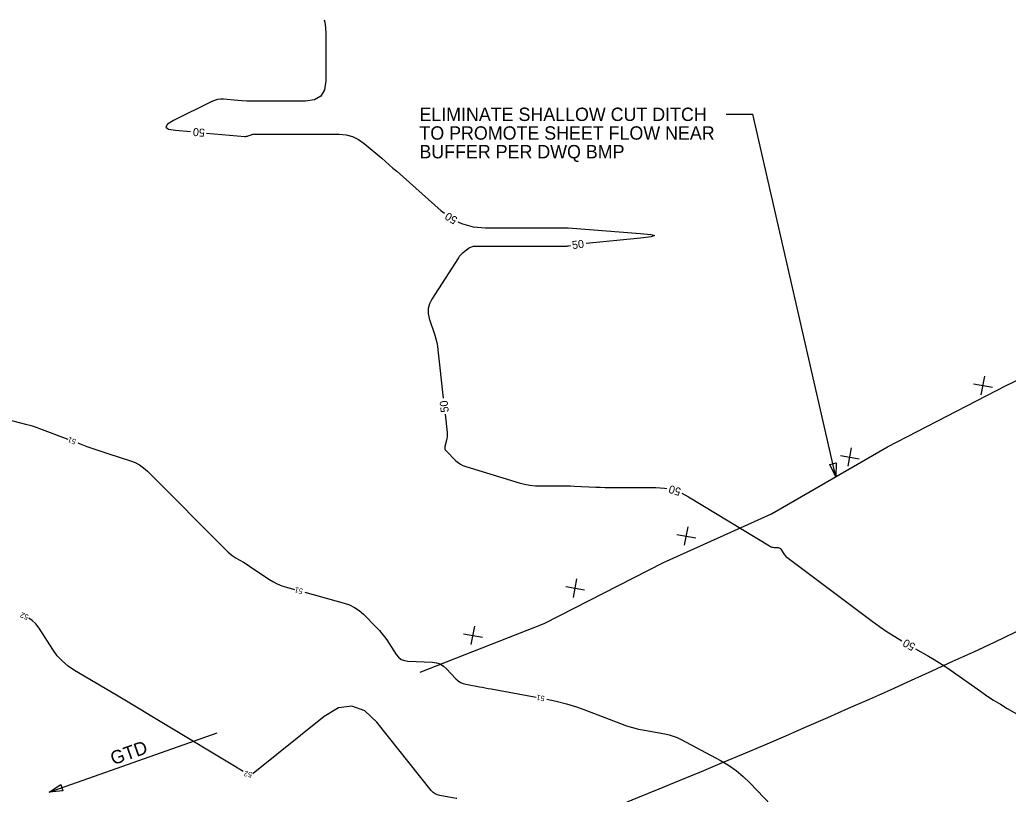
# Model space of a CAD drawing. Extents: x 2384780 to 2405861, y 547869 to 573706.
# Drawn here: x 2391194.9 to 2391565.6, y 552790.7 to 553080.8 of the extents above; entities that cross this region are included whole.
import ezdxf

# ---------------------------------------------------------------- set-up
doc = ezdxf.new("R2010")
doc.units = 0
for name, color, linetype in [('Breaklines', 7, 'Continuous'), ('Old_Level_5', 7, 'Continuous'), ('Old_Level_60', 7, 'Continuous'), ('Old_Level_61', 7, 'Continuous'), ('Old_Level_63', 7, 'Continuous'), ('Sheet Plan CELL', 7, 'Continuous')]:
    doc.layers.add(name, color=color, linetype=linetype)

# ---------------------------------------------------------------- blocks, each defined once
blk = doc.blocks.new('SPOT')
at = {"layer": 'Breaklines'}
for p, q in [((-5.48625, 4.61225), (5.48625, -4.61175)), ((-4.608, -5.326), (4.609, 5.325))]:
    blk.add_line(p, q, dxfattribs=at)

msp = doc.modelspace()

# ---------------------------------------------------------------- linework, layer by layer
at = {"layer": 'Old_Level_5'}
msp.add_arc((2390350.00532, 555442.22291), 2863, 287.79675278, 298.78936111, dxfattribs=at)
at = {"layer": 'Old_Level_60'}
for points in [[(2391191.81325, 552930.71375), (2391197.506, 552929.2345), (2391198.72075, 552928.90125), (2391199.925, 552928.53575), (2391201.11925, 552928.138), (2391202.303, 552927.708), (2391212.96375, 552923.67175)], [(2391216.70475, 552922.2555), (2391217.5345, 552921.9415), (2391220.1035, 552920.98775), (2391222.684, 552920.0675), (2391225.27625, 552919.1805), (2391227.88025, 552918.32725), (2391236.40575, 552915.59375), (2391238.17375, 552914.9115), (2391239.82375, 552914.03625), (2391241.356, 552912.968), (2391242.77025, 552911.70675), (2391273.064, 552881.3565), (2391273.761, 552880.70475), (2391274.49825, 552880.106), (2391275.27525, 552879.56025), (2391276.09275, 552879.0675), (2391278.82775, 552877.5445), (2391279.41, 552877.212), (2391279.98475, 552876.867), (2391280.552, 552876.51), (2391281.1115, 552876.1405), (2391288.28, 552871.295), (2391289.8475, 552870.32475), (2391291.47775, 552869.4905), (2391293.17075, 552868.79275), (2391294.9265, 552868.231), (2391297.98225, 552867.38675)], [(2391301.83775, 552866.32175), (2391316.56025, 552862.25475), (2391318.5645, 552861.5635), (2391320.43075, 552860.635), (2391322.159, 552859.46975), (2391323.749, 552858.06725), (2391328.71775, 552853.0985), (2391329.75275, 552852.00975), (2391330.729, 552850.873), (2391331.64625, 552849.688), (2391332.50475, 552848.455), (2391336.1135, 552842.98125), (2391336.9655, 552841.9475), (2391337.97525, 552841.19225), (2391339.1425, 552840.7155), (2391340.46725, 552840.5175), (2391349.62825, 552840.133), (2391351.15125, 552839.92925), (2391352.54775, 552839.45125), (2391353.8175, 552838.69875), (2391354.96075, 552837.67175), (2391358.48825, 552833.869), (2391359.28625, 552833.13125), (2391360.169, 552832.54825), (2391361.136, 552832.1195), (2391362.18775, 552831.845), (2391367.28275, 552830.92725), (2391368.37425, 552830.72975), (2391369.46575, 552830.531), (2391370.55675, 552830.33075), (2391371.64775, 552830.12925), (2391388.60475, 552826.9835)], [(2391278.66675, 552799.11675), (2391278.04475, 552799.5355), (2391277.6985, 552799.7655), (2391277.34925, 552799.991), (2391276.99725, 552800.21225), (2391276.6425, 552800.429), (2391248.8345, 552817.168), (2391244.415, 552819.823), (2391239.9905, 552822.47), (2391235.56125, 552825.10925), (2391231.12725, 552827.74025), (2391215.42125, 552837.041), (2391213.03975, 552838.6415), (2391210.89175, 552840.4835), (2391208.97775, 552842.56725), (2391207.29725, 552844.893), (2391202.18925, 552852.88475), (2391200.99025, 552854.4635), (2391199.583, 552855.77475), (2391198.3525, 552856.56975)], [(2391358.85525, 552789.041), (2391358.5855, 552789.09975), (2391357.161, 552789.363), (2391352.491, 552790.1515), (2391351.536, 552790.3985), (2391350.673, 552790.80125), (2391349.9015, 552791.36), (2391349.22175, 552792.07475), (2391328.7665, 552817.66), (2391324.2475, 552821.907), (2391319.45725, 552823.6835), (2391314.39575, 552822.989), (2391309.06275, 552819.82375), (2391282.4375, 552798.399), (2391282.34725, 552798.339)], [(2391392.53625, 552826.247), (2391396.09275, 552825.50275), (2391399.90175, 552824.5215), (2391403.6615, 552823.366), (2391407.37225, 552822.0365), (2391420.18725, 552817.1115), (2391422.396, 552816.32275), (2391424.6345, 552815.642), (2391426.90325, 552815.06975), (2391429.202, 552814.6055), (2391436.7605, 552813.266), (2391438.3595, 552812.9185), (2391439.9165, 552812.44975), (2391441.43175, 552811.85975), (2391442.90525, 552811.1485), (2391457.6915, 552803.2925), (2391460.7045, 552801.534), (2391463.5475, 552799.55125), (2391466.21975, 552797.34425), (2391468.72175, 552794.913), (2391476.6165, 552786.60425), (2391478.3605, 552784.88925), (2391480.20875, 552783.3045), (2391480.42025, 552783.14725)]]:
    msp.add_lwpolyline(points, dxfattribs=at)
at = {"layer": 'Old_Level_61'}
for points in [[(2391309.09075, 553080.82225), (2391309.30225, 553079.9265), (2391309.597, 553077.807), (2391309.69525, 553075.651), (2391309.69525, 553057.9085), (2391309.22, 553054.582), (2391307.79425, 553052.20575), (2391305.418, 553050.78), (2391302.0915, 553050.30475), (2391283.32275, 553050.30475), (2391281.66225, 553050.32175), (2391280.00275, 553050.37325), (2391278.345, 553050.459), (2391276.6885, 553050.57925), (2391271.27975, 553051.0275), (2391270.1355, 553051.0465), (2391269.02075, 553050.91175), (2391267.936, 553050.623), (2391266.8805, 553050.1805), (2391252.60475, 553043.05425), (2391250.35375, 553041.681), (2391249.71925, 553040.6155), (2391250.701, 553039.858), (2391253.299, 553039.40825), (2391258.97225, 553038.9155)], [(2391264.94975, 553038.3965), (2391279.334, 553037.147), (2391279.664, 553037.13775), (2391279.988, 553037.1675), (2391280.306, 553037.2365), (2391280.618, 553037.3445), (2391281.62725, 553037.7615), (2391281.84575, 553037.83975), (2391282.06875, 553037.8955), (2391282.296, 553037.929), (2391282.52775, 553037.94025), (2391314.7005, 553037.94025), (2391317.27175, 553037.726), (2391319.686, 553037.08375), (2391321.94325, 553036.01325), (2391324.0435, 553034.51475), (2391330.64775, 553028.9195), (2391332.05925, 553027.71625), (2391333.46325, 553026.5045), (2391334.8595, 553025.28375), (2391336.2485, 553024.0545), (2391352.8745, 553009.24725), (2391354.1295, 553008.309)], [(2391359.2155, 553005.1735), (2391360.604, 553004.48775), (2391364.92175, 553003.298), (2391369.54175, 553002.90125), (2391396.22825, 553002.90125), (2391396.6635, 553002.90075), (2391397.09875, 553002.899), (2391397.534, 553002.896), (2391397.969, 553002.892), (2391399.39075, 553002.877), (2391399.69525, 553002.87125), (2391399.9995, 553002.86075), (2391400.30375, 553002.84525), (2391400.6075, 553002.82475), (2391427.69325, 553000.7855), (2391431.6065, 553000.37775), (2391432.91425, 552999.93975), (2391431.617, 552999.4715), (2391427.71425, 552998.97325), (2391407.33425, 552996.9635)], [(2391401.39175, 552996.171), (2391400.71875, 552996.03625), (2391400.3585, 552995.97325), (2391399.9965, 552995.92825), (2391399.63275, 552995.90125), (2391399.267, 552995.89225), (2391365.69, 552995.89225), (2391364.92075, 552995.83025), (2391364.19525, 552995.644), (2391363.5135, 552995.334), (2391362.8755, 552994.89975), (2391360.86275, 552993.2785), (2391360.44775, 552992.91625), (2391360.0655, 552992.5245), (2391359.71625, 552992.1035), (2391359.3995, 552991.65275), (2391349.40925, 552976.16625), (2391348.531, 552974.444), (2391348.083, 552972.666), (2391348.065, 552970.83275), (2391348.477, 552968.944), (2391350.5255, 552962.68325), (2391350.929, 552961.334), (2391351.26125, 552959.96925), (2391351.52275, 552958.58925), (2391351.71325, 552957.194), (2391353.71875, 552939.0265)], [(2391354.37725, 552933.06275), (2391355.1405, 552926.14875), (2391355.18725, 552925.42675), (2391355.1675, 552924.7095), (2391355.08125, 552923.997), (2391354.92825, 552923.28975), (2391354.3205, 552920.987), (2391354.25175, 552920.51), (2391354.3055, 552920.06625), (2391354.48225, 552919.65575), (2391354.78175, 552919.27825), (2391358.4345, 552915.6255), (2391359.252, 552914.9005), (2391360.1385, 552914.2915), (2391361.09425, 552913.798), (2391362.1195, 552913.42), (2391382.19275, 552907.35925), (2391384.188, 552906.8365), (2391386.20525, 552906.46675), (2391388.24475, 552906.25), (2391390.30625, 552906.186), (2391397.0765, 552906.2265), (2391398.52725, 552906.22575), (2391399.9775, 552906.20625), (2391401.42725, 552906.168), (2391402.87675, 552906.11075), (2391410.95675, 552905.7395), (2391412.68825, 552905.67), (2391414.42025, 552905.62025), (2391416.153, 552905.5905), (2391417.886, 552905.5805), (2391433.36575, 552905.5805), (2391436.6225, 552905.365), (2391437.49275, 552905.1855)], [(2391443.20325, 552903.4165), (2391445.6675, 552902.13175), (2391476.01975, 552883.662), (2391476.43475, 552883.4435), (2391476.86675, 552883.2815), (2391477.316, 552883.17675), (2391477.7825, 552883.12875), (2391479.33475, 552883.06525), (2391479.64725, 552883.01775), (2391479.91975, 552882.90225), (2391480.15225, 552882.71925), (2391480.3445, 552882.46825), (2391481.38875, 552880.7405), (2391481.62775, 552880.384), (2391481.89725, 552880.05525), (2391482.1975, 552879.75425), (2391482.52825, 552879.481), (2391514.5115, 552855.49625), (2391517.2845, 552853.48225), (2391520.1155, 552851.55575), (2391523.00425, 552849.71725), (2391525.64525, 552848.14775)], [(2391530.84675, 552845.157), (2391535.67, 552842.39), (2391537.7375, 552841.17125), (2391539.77525, 552839.90575), (2391541.78275, 552838.59275), (2391543.76, 552837.23275), (2391555.128, 552829.217), (2391557.5835, 552827.53), (2391560.0775, 552825.904), (2391562.6105, 552824.339), (2391565.182, 552822.835), (2391590.909, 552808.20575)]]:
    msp.add_lwpolyline(points, dxfattribs=at)
at = {"layer": 'Old_Level_63'}
for p in [(2391459.79775, 553045.40525), (2391500.972, 552909.624)]:
    msp.add_line(p, (2391469.79775, 553045.40525), dxfattribs=at)
msp.add_lwpolyline([(2391345.0065, 552836.367), (2391391.55725, 552854.62125), (2391436.33175, 552877.5285), (2391476.8325, 552895.71825), (2391520.3265, 552920.77325), (2391564.7905, 552943.73925), (2391607.19125, 552963.95925), (2391652.4385, 552985.285), (2391688.0335, 553018.1755), (2391747.21375, 553072.236)], dxfattribs=at)
msp.add_lwpolyline([(2391501.0715, 552914.777), (2391500.972, 552909.624), (2391498.63475, 552914.2175)], close=True, dxfattribs=at)
at = {"layer": 'Sheet Plan CELL'}
msp.add_line((2391205.977, 552791.46425), (2391268.984, 552813.65875), dxfattribs=at)
msp.add_lwpolyline([(2391211.10825, 552791.9465), (2391205.977, 552791.46425), (2391210.27775, 552794.3045)], close=True, dxfattribs=at)

# ---------------------------------------------------------------- block references
at = {"layer": 'Old_Level_63', "xscale": 0.49999999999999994, "yscale": 0.5, "rotation": 29.89777178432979}
for p in [(2391556.109, 552943.7785), (2391506.1585, 552916.96975), (2391444.834, 552887.398), (2391403.1805, 552867.88325), (2391364.89025, 552850.16025)]:
    msp.add_blockref('SPOT', p, dxfattribs=at)

# ---------------------------------------------------------------- texts
at = {"layer": 'Old_Level_60'}
for s, rotation, p in [('51', 159.26375, (2391216.24875, 552923.4975)), ('51', 164.5575778, (2391301.26925, 552867.51625)), ('52', 157.6395556, (2391198.4365, 552857.72675)), ('51', 169.3898, (2391391.86975, 552827.39275)), ('52', 168.0688778, (2391282.20925, 552798.82075))]:
    msp.add_text(s, height=2, rotation=rotation, dxfattribs=at).set_placement(p)
at = {"layer": 'Old_Level_61'}
for rotation, p in [(175.0360639, (2391264.444, 553039.946)), (148.3457917, (2391359.33, 553006.55)), (7.5966889, (2391402.206, 552994.86875)), (96.2998444, (2391355.79825, 552933.8615)), (162.7874389, (2391443.10525, 552905.221)), (150.1033972, (2391531.04, 552846.773))]:
    msp.add_text('50', height=3, rotation=rotation, dxfattribs=at).set_placement(p)
at = {"layer": 'Old_Level_63'}
for s, p in [('ELIMINATE SHALLOW CUT DITCH', (2391344.775, 553042.90525)), ('TO PROMOTE SHEET FLOW NEAR', (2391344.775, 553035.9055)), ('BUFFER PER DWQ BMP', (2391344.775, 553028.9055))]:
    msp.add_text(s, height=4.9999995, dxfattribs=at).set_placement(p)
at = {"layer": 'Sheet Plan CELL'}
msp.add_text('GTD', height=5, rotation=19.4050417, dxfattribs=at).set_placement((2391229.98, 552801.50975))

doc.saveas('drawing.dxf')
